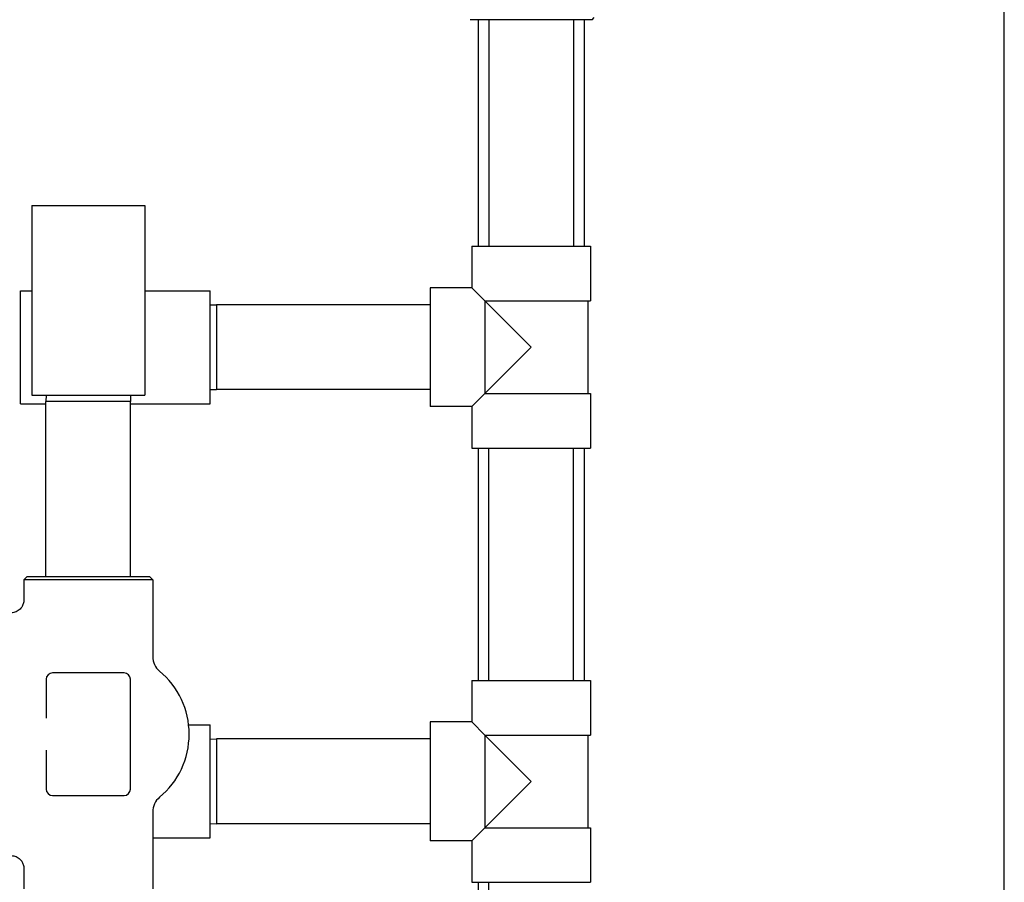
# Model space of a CAD drawing. Header units: inches. Extents: x 18 to 846, y -44 to 561.
# Tile 263 of 642: x 326 to 336, y 174 to 183. Entities that reach past the tile are written whole.
import ezdxf

# ---------------------------------------------------------------- set-up
doc = ezdxf.new("R2010")
doc.units = ezdxf.units.IN
doc.header["$LTSCALE"] = 24
doc.header["$MEASUREMENT"] = 0
doc.layers.add('Visible (ANSI)', color=7, linetype='Continuous', lineweight=30)

msp = doc.modelspace()

# ---------------------------------------------------------------- linework, layer by layer
at = {"layer": 'Visible (ANSI)'}
for p, q in [((336.17843, 106.966), (336.17843, 254.8315)), ((332.09105, 182.88453), (330.88272, 182.88453)), ((330.96189, 182.88453), (330.96189, 180.63953)), ((331.06689, 182.88453), (331.06689, 180.63953)), ((331.90689, 182.88453), (331.90689, 180.63953)), ((332.01189, 182.88453), (332.01189, 180.63953)), ((332.09105, 182.88453), (332.11189, 182.90537)), ((326.53689, 181.04453), (327.65689, 181.04453)), ((326.53689, 181.04453), (326.53689, 179.16453)), ((327.65689, 181.04453), (327.65689, 179.16453)), ((330.89839, 180.63953), (332.07539, 180.63953)), ((330.89839, 180.63953), (330.89839, 180.22803)), ((332.07539, 180.63953), (332.07539, 180.09853)), ((326.42439, 179.07953), (326.42439, 180.19953)), ((326.42439, 180.19953), (326.53689, 180.19953)), ((327.65689, 180.19953), (328.30439, 180.19953)), ((328.30439, 179.07953), (328.30439, 180.19953)), ((330.48689, 180.22803), (330.48689, 179.05103)), ((330.89839, 180.22803), (330.48689, 180.22803)), ((331.02789, 180.09853), (330.89839, 180.22803)), ((328.30439, 180.0579), (328.36689, 180.05953)), ((328.36689, 180.05953), (328.36689, 179.21953)), ((330.48689, 180.05953), (328.36689, 180.05953)), ((331.02789, 180.09853), (331.02789, 179.18053)), ((331.48689, 179.63953), (331.02789, 180.09853)), ((331.02789, 180.09853), (332.07539, 180.09853)), ((332.05064, 180.09853), (332.05064, 179.18053)), ((331.02789, 179.18053), (331.48689, 179.63953)), ((326.53689, 179.16453), (327.65689, 179.16453)), ((326.67852, 179.16453), (326.67689, 179.10203)), ((327.51525, 179.16453), (327.51689, 179.10203)), ((328.30439, 179.22117), (328.36689, 179.21953)), ((330.48689, 179.21953), (328.36689, 179.21953)), ((330.89839, 179.05103), (331.02789, 179.18053)), ((331.02789, 179.18053), (332.07539, 179.18053)), ((332.07539, 179.18053), (332.07539, 178.63953)), ((326.42439, 179.07953), (326.67689, 179.07953)), ((327.51689, 179.10203), (326.67689, 179.10203)), ((326.67689, 177.36703), (326.67689, 179.10203)), ((327.51689, 177.36703), (327.51689, 179.10203)), ((327.51689, 179.07953), (328.30439, 179.07953)), ((330.89839, 179.05103), (330.48689, 179.05103)), ((330.89839, 179.05103), (330.89839, 178.63953)), ((330.89839, 178.63953), (332.07539, 178.63953)), ((330.96189, 178.63953), (330.96189, 176.33703)), ((331.06689, 176.33703), (331.06689, 178.63953)), ((331.90689, 176.33703), (331.90689, 178.63953)), ((332.01189, 178.63953), (332.01189, 176.33703)), ((326.48939, 177.36703), (326.45814, 177.33578)), ((327.73564, 177.33578), (326.45814, 177.33578)), ((326.45814, 177.33578), (326.45814, 177.13428)), ((326.48939, 177.36703), (327.70439, 177.36703)), ((327.70439, 177.36703), (327.73564, 177.33578)), ((327.73564, 177.33578), (327.73564, 176.57395)), ((327.45189, 176.41203), (326.74189, 176.41203)), ((326.67939, 176.34953), (326.67939, 175.96292)), ((327.51439, 175.25953), (327.51439, 176.34953)), ((330.89839, 176.33703), (332.07539, 176.33703)), ((330.89839, 176.33703), (330.89839, 175.92553)), ((332.07539, 176.33703), (332.07539, 175.79603)), ((330.48689, 175.92553), (330.48689, 174.74853)), ((330.89839, 175.92553), (330.48689, 175.92553)), ((331.02789, 175.79603), (330.89839, 175.92553)), ((328.0916, 175.89703), (328.30439, 175.89703)), ((328.30439, 174.77703), (328.30439, 175.89703)), ((328.30439, 175.7554), (328.36689, 175.75703)), ((328.36689, 175.75703), (328.36689, 174.91703)), ((330.48689, 175.75703), (328.36689, 175.75703)), ((331.02789, 175.79603), (331.02789, 174.87803)), ((331.48689, 175.33703), (331.02789, 175.79603)), ((331.02789, 175.79603), (332.07539, 175.79603)), ((332.05064, 175.79603), (332.05064, 174.87803)), ((326.67939, 175.64614), (326.67939, 175.25953)), ((331.02789, 174.87803), (331.48689, 175.33703)), ((326.74189, 175.19703), (327.45189, 175.19703)), ((327.73564, 175.03512), (327.73564, 174.27328)), ((328.30439, 174.91867), (328.36689, 174.91703)), ((330.48689, 174.91703), (328.36689, 174.91703)), ((330.89839, 174.74853), (331.02789, 174.87803)), ((331.02789, 174.87803), (332.07539, 174.87803)), ((332.07539, 174.87803), (332.07539, 174.33703)), ((327.73564, 174.77703), (328.30439, 174.77703)), ((330.89839, 174.74853), (330.48689, 174.74853)), ((330.89839, 174.74853), (330.89839, 174.33703)), ((326.45814, 174.47479), (326.45814, 174.27328)), ((330.89839, 174.33703), (332.07539, 174.33703)), ((330.96189, 174.33703), (330.96189, 172.03453)), ((331.06689, 172.03453), (331.06689, 174.33703))]:
    msp.add_line(p, q, dxfattribs=at)
for centre, radius, start, end in [((327.92314, 176.57395), 0.1875, 180, 230.301327), ((326.74189, 176.34953), 0.0625, 90, 180), ((327.45189, 176.34953), 0.0625, 0, 90), ((327.28439, 175.80453), 0.8125, 309.698673, 50.301327), ((326.74189, 175.25953), 0.0625, 180, 270), ((327.45189, 175.25953), 0.0625, 270, 0), ((327.92314, 175.03512), 0.1875, 129.698673, 180)]:
    msp.add_arc(centre, radius, start, end, dxfattribs=at)
for points, knots in [([(326.45814, 177.13428), (326.45814, 177.13416), (326.45814, 177.13405), (326.4581, 177.12143), (326.45624, 177.10898), (326.44896, 177.08505), (326.44358, 177.07368), (326.4276, 177.04978), (326.41605, 177.03814), (326.38924, 177.02002), (326.37428, 177.01369), (326.34269, 177.00712), (326.32639, 177.00698), (326.29447, 177.01299), (326.27918, 177.01915), (326.2655, 177.02807)], [-0.00086789, -0.00086789, -0.00086789, -0.00086789, 0, 0, 0.09531558, 0.09531558, 0.19062212, 0.19062212, 0.31443959, 0.31443959, 0.43721613, 0.43721613, 0.56039909, 0.56039909, 0.68483756, 0.68483756, 0.68483756, 0.68483756]), ([(326.2655, 174.581), (326.27918, 174.58992), (326.29447, 174.59608), (326.32639, 174.60209), (326.34269, 174.60194), (326.37428, 174.59538), (326.38924, 174.58904), (326.41605, 174.57093), (326.4276, 174.55929), (326.44358, 174.53539), (326.44896, 174.52402), (326.45624, 174.50008), (326.4581, 174.48764), (326.45814, 174.47502), (326.45814, 174.47491), (326.45814, 174.47479)], [0, 0, 0, 0, 0.1244099, 0.1244099, 0.24756458, 0.24756458, 0.37031292, 0.37031292, 0.49410196, 0.49410196, 0.58938662, 0.58938662, 0.68468031, 0.68468031, 0.685548, 0.685548, 0.685548, 0.685548])]:
    msp.add_open_spline(points, degree=3, knots=knots, dxfattribs=at)

doc.saveas('drawing.dxf')
